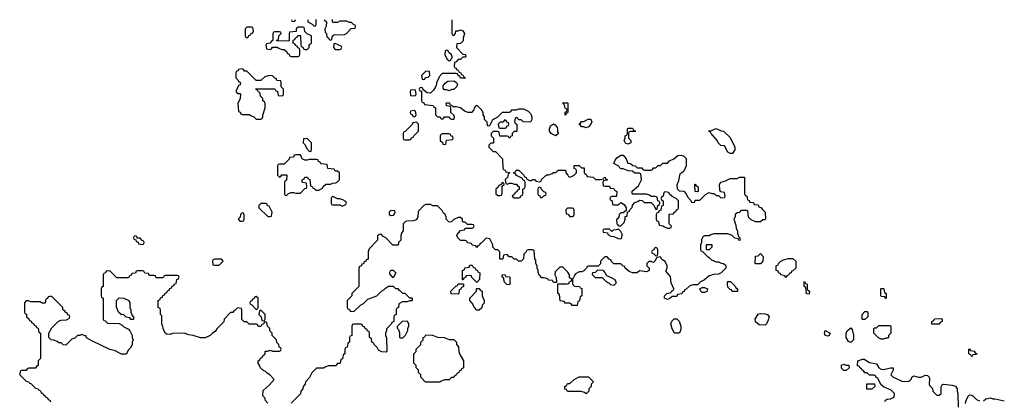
# Model space of a CAD drawing. Header units: inches. Extents: x 2701323 to 2964515, y 494916 to 722124.
# Tile 648 of 656: x 2894854 to 2903330, y 694770 to 698050. Entities that reach past the tile are written whole.
import ezdxf

# ---------------------------------------------------------------- set-up
doc = ezdxf.new("R2010")
doc.units = ezdxf.units.IN
doc.header["$MEASUREMENT"] = 0
doc.layers.add('C8699', color=7, linetype='Continuous')
doc.layers.add('C9609', color=7, linetype='Continuous')

msp = doc.modelspace()

# ---------------------------------------------------------------- linework, layer by layer
at = {"layer": 'C8699', "color": 2, "elevation": 2}
for points in [[(2897194, 698050), (2897198, 698038), (2897210, 698034), (2897222, 698038), (2897227.3, 698052.7)], [(2897334, 698050), (2897334, 698030), (2897372.7, 698012.7), (2897390, 697994), (2897402, 697998), (2897406, 698010), (2897407.3, 698052.7)], [(2897474, 698050), (2897494, 698030), (2897492.7, 697992.7), (2897482, 697970), (2897483.6, 697943.6), (2897494, 697930), (2897498, 697898), (2897512.7, 697892.7), (2897518, 697878), (2897530, 697874), (2897542, 697878), (2897546, 697910), (2897560.4, 697919.6), (2897650, 697922), (2897666, 697930), (2897707.3, 697972.7), (2897742, 697978), (2897746, 697990), (2897742, 698002), (2897727.3, 698007.3), (2897710, 698026), (2897690, 698026), (2897670, 698038), (2897610, 698038), (2897590, 698026), (2897550, 698026), (2897546, 698030), (2897547.3, 698052.7)], [(2898574, 698050), (2898574, 697930), (2898578, 697918), (2898590, 697914), (2898606, 697930), (2898607.3, 697952.7), (2898630, 697954), (2898650, 697962), (2898670, 697954), (2898682, 697930), (2898672, 697890), (2898671.6, 697868.4), (2898650, 697846), (2898618, 697842), (2898614, 697810), (2898670, 697754), (2898691.2, 697751.1), (2898694, 697730), (2898690, 697726), (2898670, 697726), (2898650, 697706), (2898630, 697706), (2898612.7, 697687.3), (2898598, 697682), (2898594, 697650), (2898598, 697638), (2898612.7, 697632.7), (2898618, 697618), (2898630, 697614), (2898638, 697598), (2898650, 697594), (2898658, 697578), (2898670, 697574), (2898678, 697558), (2898692, 697550), (2898690, 697546), (2898650, 697546), (2898642, 697562), (2898630, 697566), (2898622, 697582), (2898610, 697586), (2898490, 697586), (2898463.6, 697556.4), (2898459.6, 697540.4), (2898442, 697510), (2898442, 697490), (2898434, 697470), (2898416.9, 697443.1), (2898390, 697418), (2898360.4, 697420.4), (2898326, 697446), (2898322, 697462), (2898310, 697466), (2898298, 697462), (2898294, 697450), (2898298, 697438), (2898314, 697434), (2898314, 697350), (2898318, 697338), (2898332.7, 697332.7), (2898338, 697318), (2898414, 697310), (2898418, 697298), (2898434, 697290), (2898434, 697230), (2898450, 697214), (2898472.7, 697212.7), (2898478, 697198), (2898490, 697194), (2898502, 697198), (2898510, 697214), (2898550, 697214), (2898558, 697198), (2898570, 697194), (2898590, 697194), (2898596.4, 697203.6), (2898598, 697210), (2898590, 697226), (2898566, 697250), (2898566, 697290), (2898562, 697302), (2898527.3, 697307.3), (2898526, 697330), (2898530, 697334), (2898552.7, 697332.7), (2898558, 697318), (2898570, 697314), (2898582, 697302), (2898610, 697302), (2898650, 697292), (2898683.6, 697263.6), (2898710, 697254), (2898750, 697254), (2898767.3, 697272.7), (2898768.4, 697291.6), (2898790, 697314), (2898831.6, 697271.6), (2898842, 697250), (2898842, 697230), (2898851.6, 697211.6), (2898852.7, 697192.7), (2898874, 697170), (2898878, 697138), (2898890, 697134), (2898902, 697138), (2898926, 697190), (2898966, 697210), (2899010, 697254), (2899070, 697254), (2899082, 697258), (2899090, 697274), (2899130, 697274), (2899150, 697282), (2899190, 697282), (2899230, 697262), (2899250, 697242), (2899258, 697230), (2899262, 697210), (2899262, 697190), (2899250, 697168), (2899188.4, 697168.4), (2899170, 697186), (2899147.3, 697187.3), (2899142, 697202), (2899130, 697206), (2899118, 697202), (2899114, 697170), (2899118, 697158), (2899134, 697150), (2899134, 697090), (2899130, 697086), (2899110, 697086), (2899102, 697078), (2899094, 697070), (2899094, 697050), (2899078, 697042), (2899070, 697026), (2899062, 697042), (2899050, 697046), (2898987.3, 697047.3), (2898982, 697082), (2898970, 697086), (2898930, 697086), (2898914, 697070), (2898914, 697050), (2898934, 697030), (2898934, 696990), (2898930, 696986), (2898910, 696986), (2898894, 696970), (2898894, 696950), (2898930, 696914), (2898950, 696914), (2899011.6, 696851.6), (2899014, 696770), (2899018, 696758), (2899032.7, 696752.7), (2899038, 696738), (2899070, 696734), (2899074, 696730), (2899058, 696722), (2899052.7, 696687.3), (2899038, 696682), (2899034, 696670), (2899038, 696638), (2899050, 696634), (2899070, 696642), (2899090, 696642), (2899110, 696634), (2899130, 696634), (2899138, 696618), (2899154, 696610), (2899152.7, 696587.3), (2899138, 696582), (2899132.7, 696567.3), (2899118, 696562), (2899112.7, 696547.3), (2899094, 696530), (2899110, 696514), (2899150, 696514), (2899162, 696518), (2899167.3, 696532.7), (2899182, 696538), (2899186, 696550), (2899186, 696590), (2899202, 696598), (2899206, 696610), (2899206, 696650), (2899202, 696662), (2899186, 696670), (2899182, 696682), (2899130, 696706), (2899122, 696722), (2899107.3, 696727.3), (2899107.3, 696732.7), (2899122, 696738), (2899127.3, 696752.7), (2899150, 696754), (2899194, 696710), (2899198, 696698), (2899214, 696690), (2899218, 696678), (2899243.6, 696663.6), (2899256.4, 696663.6), (2899270, 696674), (2899290, 696674), (2899298, 696658), (2899330, 696654), (2899342, 696658), (2899347.3, 696672.7), (2899390, 696714), (2899410, 696714), (2899436.4, 696723.6), (2899450, 696734), (2899470, 696734), (2899490, 696754), (2899550, 696754), (2899554, 696750), (2899554, 696730), (2899574, 696710), (2899578, 696698), (2899590, 696694), (2899610, 696702), (2899626, 696710), (2899646, 696730), (2899646, 696750), (2899642, 696762), (2899628.4, 696768.4), (2899626, 696790), (2899630, 696794), (2899670, 696794), (2899690, 696774), (2899712.7, 696772.7), (2899714, 696730), (2899732.7, 696712.7), (2899738, 696698), (2899791.6, 696691.6), (2899810, 696674), (2899850, 696672), (2899882, 696678), (2899886, 696690), (2899892.7, 696692.7), (2899898, 696678), (2899914, 696670), (2899910, 696666), (2899878, 696662), (2899874, 696650), (2899878, 696618), (2899890, 696614), (2899930, 696614), (2899938, 696598), (2899970, 696594), (2899978, 696578), (2899994, 696570), (2899992.7, 696527.3), (2899950, 696526), (2899938, 696522), (2899934, 696510), (2899938, 696498), (2899954, 696490), (2899958, 696458), (2899970, 696454), (2900000, 696454)], [(2900000, 696793.2), (2899968, 696810), (2899980.2, 696839.8), (2899998, 696862), (2900000, 696863.2)], [(2900000, 695946), (2899970, 695946), (2899947.3, 695967.3), (2899942, 695982), (2899927.3, 695987.3), (2899910, 696006), (2899890, 696006), (2899854, 695970), (2899852.7, 695947.3), (2899832.7, 695927.3), (2899750, 695926), (2899738, 695922), (2899734, 695910), (2899710, 695886), (2899690, 695878), (2899670, 695878), (2899639.6, 695860.4), (2899632, 695850), (2899614, 695810), (2899614, 695770), (2899630, 695754), (2899672, 695752), (2899678, 695738), (2899692.7, 695732.7), (2899694, 695670), (2899678, 695662), (2899672.7, 695627.3), (2899658, 695622), (2899652.7, 695587.3), (2899610, 695586), (2899602, 695602), (2899590, 695606), (2899550, 695606), (2899542, 695622), (2899507.3, 695627.3), (2899502, 695682), (2899486, 695690), (2899486, 695774), (2899567.3, 695772.7), (2899582, 695778), (2899586, 695790), (2899602, 695798), (2899606, 695810), (2899588.4, 695828.4), (2899588, 695850), (2899573.6, 695873.6), (2899530, 695918), (2899503.6, 695916.4), (2899463.6, 695876.4), (2899462, 695850), (2899472.7, 695827.3), (2899474, 695786), (2899450, 695786), (2899442, 695802), (2899410, 695806), (2899396.4, 695816.4), (2899370, 695826), (2899350, 695826), (2899327.3, 695847.3), (2899318, 695870), (2899318, 695890), (2899308, 695910), (2899308, 695930), (2899298, 695950), (2899296.4, 695976.4), (2899288, 695990), (2899282, 696062), (2899270, 696066), (2899230, 696066), (2899218, 696062), (2899214, 696050), (2899194, 696030), (2899191.6, 695988.4), (2899171.6, 695968.4), (2899148.4, 695968.4), (2899130, 695986), (2899110, 695986), (2899090, 696006), (2899067.3, 696007.3), (2899050, 696026), (2899018, 696022), (2899014, 695990), (2899010, 695986), (2898990, 695986), (2898986, 695990), (2898986, 696050), (2898970, 696066), (2898950, 696066), (2898926, 696090), (2898926, 696110), (2898902, 696162), (2898870, 696166), (2898830, 696126), (2898818, 696122), (2898812.7, 696107.3), (2898798, 696102), (2898790, 696086), (2898782, 696102), (2898750, 696106), (2898742, 696122), (2898708.4, 696128.4), (2898702, 696142), (2898690, 696146), (2898650, 696146), (2898626, 696170), (2898618, 696190), (2898620.4, 696199.6), (2898650, 696234), (2898682, 696238), (2898690, 696254), (2898750, 696254), (2898762, 696258), (2898766, 696270), (2898762, 696282), (2898750, 696286), (2898710, 696286), (2898690, 696306), (2898670, 696306), (2898666, 696310), (2898666, 696330), (2898650, 696346), (2898630, 696346), (2898590, 696328), (2898570, 696308), (2898550, 696306), (2898526, 696330), (2898526, 696350), (2898518, 696370), (2898503.1, 696383.1), (2898490, 696406), (2898450, 696446), (2898410, 696446), (2898390, 696458), (2898350, 696458), (2898334, 696450), (2898283.6, 696396.4), (2898282, 696350), (2898270, 696326), (2898243.6, 696316.4), (2898185.4, 696314.6), (2898174, 696310), (2898154, 696290), (2898154, 696230), (2898143.6, 696216.4), (2898134, 696190), (2898134, 696150), (2898114, 696130), (2898112.7, 696107.3), (2898067.3, 696107.3), (2898006, 696170), (2897982, 696182), (2897970, 696198), (2897950, 696198), (2897934, 696190), (2897934, 696150), (2897863.6, 696076.4), (2897854, 696050), (2897852.7, 695987.3), (2897838, 695982), (2897832.7, 695967.3), (2897818, 695962), (2897812.7, 695947.3), (2897798, 695942), (2897792.7, 695927.3), (2897778, 695922), (2897774, 695910), (2897774, 695750), (2897714, 695690), (2897714, 695670), (2897674, 695630), (2897674, 695570), (2897678, 695558), (2897692.7, 695552.7), (2897698, 695538), (2897730, 695534), (2897788.8, 695591.1), (2897814.6, 695605.4), (2897850, 695642), (2897928.8, 695671.1), (2897968.8, 695711.1), (2897990, 695722), (2898003.1, 695736.9), (2898030, 695754), (2898070, 695754), (2898090, 695734), (2898110, 695734), (2898118, 695718), (2898130, 695714), (2898150, 695694), (2898170, 695694), (2898210, 695654), (2898230, 695654), (2898234, 695650), (2898234, 695630), (2898230, 695626), (2898210, 695626), (2898190, 695618), (2898150, 695618), (2898118, 695602), (2898114, 695570), (2898098, 695562), (2898094, 695550), (2898094, 695510), (2898078, 695502), (2898074, 695490), (2898074, 695450), (2898058, 695442), (2898052.7, 695427.3), (2898012.7, 695387.3), (2898011.6, 695368.4), (2898002, 695350), (2898002, 695330), (2898012.7, 695307.3), (2898014, 695190), (2898010, 695186), (2897972.7, 695187.3), (2897943.1, 695203.1), (2897930, 695226), (2897906, 695250), (2897902, 695262), (2897886, 695270), (2897882, 695302), (2897866, 695310), (2897866, 695350), (2897862, 695362), (2897847.3, 695367.3), (2897842, 695382), (2897827.3, 695387.3), (2897822, 695402), (2897807.3, 695407.3), (2897802, 695422), (2897790, 695426), (2897730, 695426), (2897718, 695422), (2897714, 695410), (2897714, 695330), (2897698, 695322), (2897694, 695310), (2897694, 695270), (2897678, 695262), (2897672.7, 695227.3), (2897658, 695222), (2897654, 695210), (2897654, 695170), (2897638, 695162), (2897632.7, 695127.3), (2897618, 695122), (2897614, 695090), (2897610, 695086), (2897590, 695086), (2897571.6, 695068.4), (2897510, 695066), (2897483.6, 695056.4), (2897470, 695046), (2897410, 695046), (2897370, 695006), (2897350, 694966), (2897314, 694930), (2897311.6, 694908.4), (2897294, 694890), (2897291.6, 694868.4), (2897274, 694850), (2897270, 694826), (2897190, 694746)], [(2900000, 696334.7), (2899992.7, 696327.3), (2899994, 696290), (2900000, 696284)], [(2900000, 696242), (2899990, 696238), (2899963.6, 696236.4), (2899950, 696226), (2899930, 696246), (2899890, 696246), (2899878, 696242), (2899874, 696230), (2899878, 696218), (2899912.7, 696212.7), (2899918, 696198), (2899943.6, 696183.6), (2899970, 696182), (2900000, 696168)], [(2896990, 694746), (2896966, 694770), (2896966, 694790), (2896946, 694810), (2896950, 694854), (2897000.4, 694899.6), (2897046, 694950), (2897006, 694990), (2896983.1, 695003.1), (2896970, 695018), (2896946, 695030), (2896926, 695050), (2896916.4, 695076.4), (2896906, 695090), (2896906, 695110), (2896922, 695118), (2896927.3, 695132.7), (2896942, 695138), (2896947.3, 695152.7), (2896966, 695170), (2896966, 695190), (2896970, 695194), (2896990, 695194), (2897010, 695202), (2897030, 695194), (2897090, 695194), (2897102, 695198), (2897106, 695210), (2897102, 695222), (2897087.3, 695227.3), (2897086, 695250), (2897067.3, 695267.3), (2897066, 695290), (2897026, 695330), (2897026, 695350), (2897006, 695370), (2897006, 695390), (2896986, 695410), (2896982, 695442), (2896970, 695446), (2896958, 695442), (2896952.7, 695427.3), (2896938, 695422), (2896930, 695406), (2896907.3, 695407.3), (2896902, 695422), (2896890, 695426), (2896830, 695426), (2896810, 695446), (2896787.3, 695447.3), (2896767.3, 695467.3), (2896766, 695550), (2896762, 695562), (2896730, 695566), (2896710, 695546), (2896698, 695542), (2896690, 695526), (2896670, 695526), (2896614, 695470), (2896610, 695446), (2896550, 695386), (2896536.9, 695363.1), (2896514, 695350), (2896494, 695330), (2896450, 695308), (2896410, 695308.7), (2896346, 695330), (2896310, 695335.3), (2896270, 695348), (2896170, 695346), (2896150, 695338), (2896120.4, 695340.4), (2896106, 695350), (2896088.4, 695388.4), (2896087.3, 695407.3), (2896078, 695430), (2896078, 695498), (2896066, 695510), (2896066, 695550), (2896062, 695562), (2896046, 695570), (2896046, 695630), (2896062, 695638), (2896067.3, 695652.7), (2896082, 695658), (2896087.3, 695672.7), (2896102, 695678), (2896107.3, 695692.7), (2896122, 695698), (2896127.3, 695712.7), (2896142, 695718), (2896147.3, 695732.7), (2896162, 695738), (2896167.3, 695752.7), (2896182, 695758), (2896187.3, 695772.7), (2896202, 695778), (2896206, 695810), (2896222, 695818), (2896226, 695830), (2896222, 695842), (2896210, 695846), (2896110, 695846), (2896098, 695842), (2896090, 695826), (2896030, 695826), (2896022, 695842), (2896010, 695846), (2895970, 695846), (2895962, 695862), (2895930, 695866), (2895922, 695882), (2895910, 695886), (2895870, 695886), (2895858, 695882), (2895850, 695866), (2895818, 695862), (2895812.7, 695847.3), (2895798, 695842), (2895790, 695826), (2895690, 695826), (2895630, 695886), (2895598, 695882), (2895594, 695870), (2895578, 695862), (2895574, 695850), (2895574, 695750), (2895558, 695742), (2895554, 695730), (2895554, 695670), (2895558, 695658), (2895574, 695650), (2895574, 695470), (2895578, 695458), (2895590, 695454), (2895610, 695434), (2895711.6, 695431.6), (2895736.9, 695416.9), (2895750, 695402), (2895790, 695382), (2895802, 695370), (2895822, 695330), (2895822, 695310), (2895832, 695290), (2895822, 695270), (2895822, 695250), (2895810, 695226), (2895790, 695206), (2895771.2, 695168.9), (2895730, 695168), (2895670, 695198), (2895630, 695208), (2895480.2, 695280.2), (2895428.8, 695308.9), (2895426, 695326), (2895414, 695326), (2895390, 695338), (2895371.6, 695328.4), (2895352.7, 695327.3), (2895330, 695306), (2895303.6, 695296.4), (2895250, 695246), (2895228.4, 695248.4), (2895210, 695266), (2895190, 695266), (2895176.4, 695276.4), (2895147.3, 695287.3), (2895126, 695290), (2895106, 695310), (2895106, 695350), (2895130, 695394), (2895188.4, 695451.6), (2895210, 695462), (2895256.4, 695463.6), (2895282, 695478), (2895286, 695490), (2895282, 695502), (2895267.3, 695507.3), (2895262, 695522), (2895250, 695526), (2895242, 695542), (2895226, 695550), (2895226, 695570), (2895218, 695578), (2895130, 695666), (2895110, 695666), (2895098, 695662), (2895092.7, 695647.3), (2895078, 695642), (2895074, 695610), (2895070, 695606), (2895048.4, 695608.4), (2895030, 695618), (2894950, 695618), (2894930, 695626), (2894910, 695626), (2894894, 695610), (2894894, 695530), (2894898, 695518), (2894912.7, 695512.7), (2894914, 695490), (2894932.7, 695472.7), (2894938, 695458), (2894952.7, 695452.7), (2894958, 695438), (2894972.7, 695432.7), (2894978, 695418), (2894992.7, 695412.7), (2894998, 695398), (2895012.7, 695392.7), (2895018, 695358), (2895034, 695350), (2895034, 695130), (2895014, 695110), (2895014, 695070), (2894998, 695062), (2894990, 695046), (2894930, 695046), (2894918, 695042), (2894910, 695026), (2894870, 695026), (2894858, 695022), (2894854, 694990), (2894910, 694934), (2894934, 694930), (2894938, 694918), (2894950, 694914), (2894990, 694874), (2895014, 694870), (2895018, 694858), (2895030, 694854), (2895038, 694838), (2895054, 694830), (2895058, 694818), (2895074, 694810), (2895078, 694798), (2895092.7, 694792.7), (2895098, 694778), (2895112.7, 694772.7), (2895118, 694758)]]:
    msp.add_lwpolyline(points, dxfattribs=at)
for points in [[(2896850, 697986), (2896810, 697986), (2896794, 697970), (2896794, 697910), (2896798, 697898), (2896810, 697894), (2896822, 697898), (2896827.3, 697912.7), (2896842, 697918), (2896847.3, 697932.7), (2896862, 697938), (2896866, 697950), (2896862, 697982)], [(2897290, 697986), (2897250, 697986), (2897234, 697970), (2897232.7, 697947.3), (2897178, 697942), (2897174, 697930), (2897174, 697870), (2897170, 697866), (2897067.3, 697867.3), (2897067.3, 697872.7), (2897082, 697878), (2897086, 697910), (2897106, 697930), (2897102, 697942), (2897090, 697946), (2897050, 697946), (2897038, 697942), (2897034, 697930), (2897034, 697870), (2897018, 697862), (2897012.7, 697847.3), (2896978, 697842), (2896974, 697830), (2896978, 697798), (2897010, 697794), (2897022, 697798), (2897030, 697814), (2897070, 697814), (2897083.6, 697803.6), (2897110, 697794), (2897130, 697794), (2897152.7, 697772.7), (2897158, 697758), (2897172.7, 697752.7), (2897178, 697738), (2897190, 697734), (2897250, 697734), (2897262, 697738), (2897266, 697750), (2897266, 697790), (2897262, 697802), (2897247.3, 697807.3), (2897242, 697822), (2897227.3, 697827.3), (2897222, 697842), (2897207.3, 697847.3), (2897207.3, 697872.7), (2897222, 697878), (2897227.3, 697892.7), (2897242, 697898), (2897247.3, 697912.7), (2897272.7, 697912.7), (2897274, 697830), (2897278, 697818), (2897292.7, 697812.7), (2897298, 697798), (2897310, 697794), (2897330, 697794), (2897338, 697802), (2897346, 697810), (2897347.3, 697832.7), (2897366, 697850), (2897366, 697910), (2897327.3, 697927.3), (2897307.3, 697947.3), (2897302, 697982)], [(2897570, 697846), (2897558, 697842), (2897554, 697810), (2897570, 697794), (2897610, 697794), (2897622, 697798), (2897626, 697810), (2897622, 697822)], [(2898530, 697786), (2898518, 697782), (2898514, 697750), (2898530, 697714), (2898550, 697694), (2898562, 697698), (2898567.3, 697712.7), (2898578, 697722), (2898578, 697730), (2898570, 697746), (2898547.3, 697767.3), (2898542, 697782)], [(2896770, 697626), (2896738, 697622), (2896732.7, 697607.3), (2896718, 697602), (2896714, 697590), (2896714, 697550), (2896732.7, 697532.7), (2896738, 697518), (2896754, 697510), (2896752.7, 697487.3), (2896738, 697482), (2896714, 697430), (2896730, 697414), (2896750, 697414), (2896754, 697410), (2896751.6, 697368.4), (2896732, 697330), (2896738, 697258), (2896752.7, 697252.7), (2896758, 697238), (2896770, 697234), (2896830, 697234), (2896843.6, 697223.6), (2896870, 697214), (2896890, 697194), (2896930, 697194), (2896942, 697198), (2896947.3, 697212.7), (2896947.3, 697227.3), (2896966, 697290), (2896966, 697330), (2896962, 697342), (2896946, 697350), (2896946, 697370), (2896926, 697390), (2896922, 697422), (2896910, 697426), (2896902, 697442), (2896890, 697446), (2896887.3, 697452.7), (2897050, 697454), (2897058, 697438), (2897072.7, 697432.7), (2897078, 697398), (2897110, 697394), (2897122, 697398), (2897126, 697410), (2897126, 697450), (2897106, 697470), (2897106, 697510), (2897102, 697522), (2897067.3, 697527.3), (2897062, 697542), (2897050, 697546), (2897030, 697566), (2897010, 697568), (2896992.7, 697567.3), (2896963.6, 697556.4), (2896930, 697526), (2896890, 697526), (2896810, 697606), (2896790, 697606), (2896782, 697622)], [(2898350, 697606), (2898314, 697570), (2898318, 697538), (2898330, 697534), (2898342, 697538), (2898347.3, 697552.7), (2898370, 697554), (2898386, 697570), (2898382, 697602)], [(2898550, 697438), (2898530, 697446), (2898510, 697446), (2898500.4, 697460.4), (2898500.4, 697479.6), (2898516.4, 697503.6), (2898540.4, 697519.6), (2898590, 697522), (2898614, 697510), (2898622, 697490), (2898614, 697470), (2898590, 697448), (2898572.7, 697447.3)], [(2898250, 697446), (2898218, 697442), (2898214, 697430), (2898218, 697398), (2898250, 697394), (2898262, 697398), (2898266, 697410), (2898262, 697442)], [(2899550, 697226), (2899548.4, 697251.6), (2899562, 697258), (2899566, 697270), (2899562, 697282), (2899548.4, 697288.4), (2899542, 697322), (2899526, 697330), (2899530, 697334), (2899570, 697334), (2899574, 697330), (2899572.7, 697252.7), (2899570, 697246), (2899558, 697242)], [(2898250, 697266), (2898218, 697262), (2898214, 697250), (2898218, 697238), (2898232.7, 697232.7), (2898238, 697218), (2898250, 697214), (2898262, 697218), (2898266, 697230), (2898262, 697262)], [(2898270, 697166), (2898238, 697162), (2898232.7, 697147.3), (2898172.7, 697087.3), (2898158, 697082), (2898154, 697070), (2898154, 697030), (2898158, 697018), (2898170, 697014), (2898210, 697014), (2898222, 697018), (2898227.3, 697032.7), (2898242, 697038), (2898246, 697050), (2898286, 697090), (2898286, 697150)], [(2899030, 697186), (2899012.7, 697167.3), (2898990, 697166), (2898974, 697150), (2898978, 697118), (2898990, 697114), (2899030, 697114), (2899042, 697118), (2899047.3, 697132.7), (2899062, 697138), (2899066, 697150), (2899062, 697162), (2899047.3, 697167.3), (2899042, 697182)], [(2899470, 697048), (2899428.8, 697068.9), (2899415.3, 697090), (2899415.3, 697110), (2899424.7, 697135.3), (2899450, 697152), (2899463.6, 697143.6), (2899482, 697122), (2899484.7, 697110), (2899484.7, 697084.7), (2899492, 697070)], [(2899730, 697118), (2899710, 697126), (2899690, 697126), (2899682, 697142), (2899666, 697150), (2899682, 697158), (2899690, 697174), (2899710, 697174), (2899748.4, 697191.6), (2899770, 697192), (2899778, 697170), (2899770.9, 697149.1), (2899750, 697128)], [(2898550, 697066), (2898490, 697066), (2898478, 697062), (2898474, 697050), (2898474, 697010), (2898492.7, 696992.7), (2898498, 696978), (2898510, 696974), (2898522, 696978), (2898527.3, 697012.7), (2898582, 697018), (2898586, 697030), (2898582, 697042), (2898567.3, 697047.3), (2898562, 697062)], [(2897330, 697026), (2897298, 697022), (2897294, 696990), (2897312.7, 696972.7), (2897323.6, 696943.6), (2897350, 696914), (2897362, 696918), (2897366, 696930), (2897366, 696990)], [(2897270, 696886), (2897230, 696886), (2897218, 696882), (2897210, 696866), (2897178, 696862), (2897172.7, 696847.3), (2897130, 696806), (2897090, 696806), (2897078, 696802), (2897074, 696790), (2897074, 696710), (2897082, 696702), (2897090, 696694), (2897102, 696698), (2897110, 696714), (2897150, 696714), (2897154, 696710), (2897151.6, 696668.4), (2897138, 696662), (2897134, 696650), (2897134, 696550), (2897138, 696538), (2897150, 696534), (2897167.3, 696552.7), (2897190, 696562), (2897210, 696562), (2897230, 696554), (2897270, 696554), (2897310, 696594), (2897322, 696598), (2897326, 696610), (2897322, 696642), (2897290, 696646), (2897286, 696650), (2897286, 696670), (2897302, 696678), (2897310, 696692), (2897331.6, 696691.6), (2897338, 696678), (2897352.7, 696672.7), (2897358, 696618), (2897374, 696610), (2897378, 696598), (2897390, 696594), (2897402, 696582), (2897430, 696582), (2897462, 696598), (2897467.3, 696612.7), (2897490, 696634), (2897530, 696634), (2897550, 696642), (2897576.4, 696643.6), (2897586, 696650), (2897606, 696670), (2897606, 696730), (2897590, 696746), (2897570, 696746), (2897562, 696762), (2897507.3, 696767.3), (2897502, 696802), (2897447.3, 696807.3), (2897442, 696822), (2897427.3, 696827.3), (2897422, 696842), (2897410, 696846), (2897350, 696846), (2897330, 696838), (2897310, 696838), (2897286, 696850)], [(2899010, 696646), (2898994, 696626), (2898978, 696622), (2898972.7, 696607.3), (2898954, 696590), (2898954, 696550), (2898970, 696534), (2898990, 696534), (2899002, 696538), (2899006, 696550), (2899006, 696614), (2899026, 696630), (2899022, 696642)], [(2899330, 696606), (2899318, 696602), (2899314, 696590), (2899314, 696550), (2899318, 696538), (2899332.7, 696532.7), (2899338, 696518), (2899350, 696514), (2899367.3, 696532.7), (2899382, 696538), (2899386, 696550), (2899382, 696562), (2899367.3, 696567.3), (2899347.3, 696587.3), (2899342, 696602)], [(2897550, 696526), (2897538, 696522), (2897534, 696510), (2897534, 696470), (2897538, 696458), (2897550, 696454), (2897610, 696454), (2897630, 696442), (2897662, 696458), (2897666, 696470), (2897662, 696482), (2897636.4, 696496.4), (2897610, 696506), (2897590, 696506)], [(2896970, 696466), (2896930, 696466), (2896914, 696450), (2896914, 696430), (2896990, 696354), (2897010, 696354), (2897022, 696358), (2897026, 696390), (2897002, 696442), (2896987.3, 696447.3), (2896982, 696462)], [(2898050, 696406), (2898034, 696390), (2898034, 696370), (2898050, 696362), (2898070, 696364.7), (2898078, 696370), (2898086, 696390), (2898082, 696402)], [(2899610, 696426), (2899570, 696426), (2899554, 696410), (2899558, 696378), (2899572.7, 696372.7), (2899590, 696354), (2899610, 696354), (2899622, 696358), (2899626, 696370), (2899626, 696410), (2899622, 696422)], [(2896770, 696386), (2896754, 696370), (2896752.7, 696347.3), (2896734, 696330), (2896750, 696314), (2896770, 696314), (2896782, 696318), (2896786, 696330), (2896786, 696370), (2896782, 696382)], [(2895850, 696186), (2895838, 696182), (2895834, 696170), (2895838, 696158), (2895854, 696154), (2895858, 696138), (2895872.7, 696132.7), (2895878, 696118), (2895910, 696114), (2895922, 696118), (2895926, 696130), (2895922, 696142), (2895907.3, 696147.3), (2895890, 696166), (2895866, 696166), (2895862, 696182)], [(2896590, 695986), (2896530, 695986), (2896518, 695982), (2896514, 695970), (2896518, 695938), (2896530, 695934), (2896570, 695934), (2896606, 695970)], [(2898070, 695826), (2898040.4, 695860.4), (2898038, 695870), (2898050, 695892), (2898070, 695892), (2898092, 695870)], [(2898790, 695786), (2898747.3, 695827.3), (2898742, 695842), (2898730, 695846), (2898698, 695842), (2898692.7, 695827.3), (2898678, 695822), (2898672.7, 695807.3), (2898667.3, 695807.3), (2898666, 695890), (2898682, 695898), (2898687.3, 695912.7), (2898722, 695918), (2898730, 695934), (2898750, 695934), (2898758, 695918), (2898774, 695910), (2898778, 695898), (2898794, 695890), (2898798, 695878), (2898814, 695870), (2898812, 695810)], [(2899970, 695758), (2899944, 695764), (2899930, 695778), (2899908.8, 695788.9), (2899870, 695826), (2899810, 695826), (2899786, 695850), (2899787.3, 695872.7), (2899810, 695874), (2899830, 695894), (2899872.7, 695892.7), (2899891.6, 695871.6), (2899904.7, 695844.7), (2899950, 695826), (2899976, 695810), (2899986, 695790), (2899984.7, 695775.3)], [(2899070, 695766), (2899047.3, 695767.3), (2899026, 695790), (2899022, 695822), (2899006, 695830), (2899007.3, 695852.7), (2899030, 695854), (2899038, 695838), (2899070, 695834), (2899074, 695830), (2899074, 695770)], [(2898630, 695686), (2898568.4, 695688.4), (2898566, 695710), (2898607.3, 695752.7), (2898622, 695758), (2898627.3, 695772.7), (2898670, 695774), (2898674, 695770), (2898674, 695750), (2898658, 695742), (2898652.7, 695727.3), (2898638, 695722), (2898634, 695690)], [(2898790, 695546), (2898768.8, 695568.9), (2898750, 695606), (2898728, 695630), (2898728.4, 695651.6), (2898786, 695710), (2898786, 695730), (2898790, 695734), (2898810, 695734), (2898818, 695718), (2898834, 695710), (2898834, 695670), (2898852, 695630), (2898851.6, 695608.4), (2898834, 695590), (2898831.6, 695568.4), (2898810, 695546)], [(2895810, 695466), (2895802, 695482), (2895770, 695486), (2895750, 695506), (2895728.4, 695508.4), (2895706, 695530), (2895687.3, 695572.7), (2895686, 695630), (2895710, 695654), (2895751.6, 695651.6), (2895794, 695630), (2895802, 695610), (2895802, 695570), (2895811.2, 695551.1), (2895812, 695530), (2895822, 695502), (2895832.7, 695487.3), (2895834, 695470), (2895830, 695466)], [(2896890, 695666), (2896878, 695662), (2896872.7, 695647.3), (2896858, 695642), (2896852.7, 695627.3), (2896838, 695622), (2896834, 695610), (2896838, 695598), (2896852.7, 695592.7), (2896890, 695554), (2896902, 695558), (2896906, 695570), (2896906, 695650)], [(2896930, 695546), (2896918, 695542), (2896914, 695510), (2896934, 695490), (2896938, 695458), (2896950, 695454), (2896962, 695458), (2896966, 695470), (2896966, 695510)], [(2898130, 695306), (2898126, 695310), (2898126, 695350), (2898116.4, 695376.4), (2898106, 695390), (2898106, 695410), (2898148.4, 695451.6), (2898190, 695454), (2898202, 695430), (2898202, 695410), (2898192.7, 695387.3), (2898192, 695370), (2898171.6, 695328.4), (2898150, 695306)], [(2898550, 695294), (2898590, 695294), (2898614, 695270), (2898614, 695250), (2898631.6, 695231.6), (2898634, 695190), (2898643.6, 695163.6), (2898674, 695110), (2898674, 695050), (2898658, 695042), (2898654, 695030), (2898638, 695022), (2898634, 695010), (2898618, 695002), (2898614, 694990), (2898598, 694982), (2898590, 694966), (2898570, 694966), (2898550, 694946), (2898510, 694946), (2898483.6, 694936.4), (2898470, 694926), (2898347.3, 694927.3), (2898306, 694970), (2898306, 694990), (2898286, 695010), (2898286, 695030), (2898266, 695050), (2898266, 695070), (2898246, 695090), (2898246, 695170), (2898266, 695190), (2898266, 695210), (2898306, 695250), (2898306, 695270), (2898326, 695290), (2898326, 695310), (2898342, 695318), (2898350, 695334), (2898407.3, 695332.7), (2898450, 695314), (2898507.3, 695312.7)], [(2899730, 694826), (2899716.4, 694836.4), (2899687.3, 694847.3), (2899570, 694846), (2899562, 694862), (2899547.3, 694867.3), (2899546, 694890), (2899562, 694898), (2899570, 694914), (2899590, 694914), (2899626, 694950), (2899670, 694972), (2899751.6, 694971.6), (2899794, 694930), (2899774, 694910), (2899774, 694890), (2899754, 694870), (2899754, 694850)]]:
    msp.add_lwpolyline(points, close=True, dxfattribs=at)
at = {"layer": 'C9609', "color": 2, "elevation": 2}
for points in [[(2900090, 696978), (2900080.4, 696980.4), (2900070, 696986), (2900058, 697010), (2900066, 697030), (2900066, 697050), (2900082, 697058), (2900086, 697070), (2900086, 697110), (2900090, 697114), (2900130, 697114), (2900138, 697098), (2900154, 697090), (2900150, 697086), (2900110, 697086), (2900098, 697082), (2900094, 697070), (2900094, 697030), (2900114, 697010), (2900114, 696990), (2900110, 696986)], [(2900970, 696898), (2900948.8, 696908.9), (2900922, 696962), (2900890, 696966), (2900866, 696990), (2900858, 697010), (2900806, 697070), (2900802, 697082), (2900790, 697086), (2900787.3, 697092.7), (2900810, 697094), (2900850, 697112), (2900892.7, 697092.7), (2900914, 697090), (2900970, 697034), (2901011.6, 696951.6), (2901011.6, 696928.4), (2900990, 696898)], [(2900410, 696566), (2900398, 696562), (2900394, 696530), (2900378, 696522), (2900374, 696510), (2900378, 696498), (2900394, 696490), (2900394, 696450), (2900378, 696442), (2900372.7, 696407.3), (2900358, 696402), (2900352.7, 696387.3), (2900338, 696382), (2900334, 696370), (2900334, 696330), (2900338, 696318), (2900354, 696310), (2900358, 696278), (2900390, 696274), (2900403.6, 696263.6), (2900430, 696254), (2900450, 696254), (2900462, 696258), (2900466, 696270), (2900446, 696290), (2900446, 696370), (2900450, 696374), (2900482, 696378), (2900487.3, 696392.7), (2900502, 696398), (2900507.3, 696412.7), (2900522, 696418), (2900526, 696430), (2900526, 696490), (2900506, 696510), (2900470, 696526), (2900447.3, 696547.3), (2900442, 696562)], [(2900690, 696566), (2900668.4, 696568.4), (2900666, 696630), (2900670, 696634), (2900678, 696618), (2900694, 696610), (2900694, 696570)], [(2900330, 696086), (2900318, 696082), (2900312.7, 696067.3), (2900298, 696062), (2900294, 696050), (2900298, 696038), (2900312.7, 696032.7), (2900330, 696014), (2900342, 696018), (2900346, 696030), (2900346, 696070), (2900342, 696082)], [(2900770, 696066), (2900766, 696070), (2900766, 696110), (2900770, 696114), (2900811.6, 696111.6), (2900811.6, 696088.4), (2900790, 696068)], [(2901190, 695946), (2901186, 695950), (2901188.4, 696011.6), (2901210, 696014), (2901230, 696034), (2901254, 696010), (2901251.6, 695968.4), (2901230, 695946)], [(2901450, 695828), (2901442, 695842), (2901406, 695850), (2901402, 695862), (2901390, 695866), (2901382, 695882), (2901366, 695890), (2901366, 695930), (2901382, 695938), (2901386, 695950), (2901406, 695970), (2901430, 695982), (2901471.6, 695991.6), (2901510, 695992), (2901534, 695970), (2901534, 695910), (2901510, 695886), (2901498, 695882), (2901494, 695870), (2901478, 695862), (2901474, 695850), (2901458, 695842)], [(2900730, 695698), (2900718, 695710), (2900708, 695732), (2900730, 695742), (2900750, 695742), (2900774, 695730), (2900770, 695708), (2900750, 695698)], [(2901030, 695708), (2900988.4, 695708.4), (2900982, 695722), (2900970, 695726), (2900950, 695746), (2900946, 695770), (2900946, 695790), (2900950, 695794), (2900972.7, 695792.7), (2901012.7, 695752.7), (2901018, 695738), (2901034, 695730), (2901034, 695710)], [(2901650, 695686), (2901628.4, 695688.4), (2901622, 695742), (2901606, 695750), (2901606, 695790), (2901610, 695794), (2901618, 695778), (2901634, 695770), (2901634, 695730), (2901638, 695718), (2901651.6, 695711.6)], [(2902310, 695648), (2902302, 695662), (2902270, 695666), (2902266, 695670), (2902266, 695730), (2902270, 695734), (2902290, 695734), (2902294, 695730), (2902298, 695698), (2902314, 695690), (2902314, 695650)], [(2900490, 695348), (2900470, 695386), (2900458, 695430), (2900467.3, 695452.7), (2900488.4, 695471.6), (2900510, 695472), (2900531, 695451), (2900544.7, 695410), (2900544.7, 695390), (2900542, 695370), (2900530, 695348)], [(2901270, 695418), (2901220.4, 695420.4), (2901187.3, 695447.3), (2901186, 695470), (2901210, 695512), (2901230, 695518), (2901270, 695516), (2901290.7, 695510.7), (2901304.7, 695490), (2901298, 695462), (2901282, 695430)], [(2902110, 695466), (2902106, 695470), (2902106, 695510), (2902130, 695534), (2902150, 695534), (2902154, 695530), (2902154, 695490), (2902130, 695466)], [(2902710, 695426), (2902706, 695430), (2902706, 695450), (2902722, 695458), (2902728.4, 695471.6), (2902790, 695474), (2902794, 695470), (2902794, 695450), (2902778, 695442), (2902770, 695426)], [(2901810, 695322), (2901789, 695330), (2901782, 695350), (2901788.7, 695371.3), (2901832, 695350), (2901822, 695330)], [(2902010, 695268.7), (2901990, 695278), (2901968.7, 695310), (2901968, 695330), (2901968, 695350), (2901978, 695370), (2902010, 695394), (2902019.6, 695379.6), (2902030.9, 695330.9), (2902031.3, 695310), (2902031.3, 695290)], [(2902270, 695298), (2902250, 695306), (2902206, 695350), (2902206, 695390), (2902210, 695394), (2902230, 695394), (2902250, 695414), (2902350, 695414), (2902354, 695410), (2902352, 695350), (2902334, 695330), (2902334, 695310), (2902330, 695306), (2902310, 695306), (2902290, 695298)], [(2903050, 695146), (2903042, 695162), (2903026, 695170), (2903026, 695210), (2903030, 695214), (2903038, 695198), (2903070, 695194), (2903078, 695178), (2903094, 695170), (2903090, 695166), (2903058, 695162)], [(2901947.3, 695027.3), (2901928.4, 695048.4), (2901927.3, 695072.7), (2901950, 695082), (2901970, 695074), (2901992.7, 695072.7), (2901994, 695050), (2901970, 695028)], [(2902190, 694866), (2902147.3, 694867.3), (2902147.3, 694912.7), (2902212.7, 694912.7), (2902214, 694890)]]:
    msp.add_lwpolyline(points, close=True, dxfattribs=at)
for points in [[(2900000, 696863.2), (2900030, 696882), (2900050, 696882), (2900074, 696850), (2900090, 696814), (2900111.6, 696811.6), (2900132.7, 696792.7), (2900151.6, 696791.6), (2900170, 696774), (2900210, 696774), (2900218, 696758), (2900230, 696754), (2900290, 696754), (2900302, 696758), (2900310, 696774), (2900330, 696774), (2900350, 696794), (2900370, 696794), (2900390, 696814), (2900430, 696814), (2900447.3, 696832.7), (2900486, 696850), (2900520.4, 696879.6), (2900550, 696882), (2900570, 696874), (2900590, 696854), (2900591.3, 696790), (2900570, 696746), (2900550, 696726), (2900538, 696722), (2900522, 696650), (2900512, 696630), (2900512.7, 696592.7), (2900530, 696574), (2900571.2, 696571.1), (2900592, 696550), (2900603.6, 696523.6), (2900632.7, 696492.7), (2900638, 696478), (2900650, 696474), (2900662, 696478), (2900670, 696494), (2900710, 696494), (2900756.4, 696543.6), (2900790, 696562), (2900812.7, 696552.7), (2900832, 696552), (2900850, 696534), (2900870, 696534), (2900890, 696514), (2900922, 696518), (2900926, 696530), (2900922, 696562), (2900890, 696566), (2900880.4, 696580.4), (2900878, 696630), (2900888.8, 696651.1), (2900930, 696662), (2900970, 696682), (2901030, 696682), (2901050, 696694), (2901090, 696694), (2901094, 696690), (2901094, 696550), (2901098, 696538), (2901114, 696530), (2901118, 696498), (2901132.7, 696492.7), (2901138, 696478), (2901170, 696474), (2901178, 696458), (2901210, 696454), (2901218, 696438), (2901232.7, 696432.7), (2901252.7, 696412.7), (2901271.6, 696391.6), (2901274, 696330), (2901270, 696326), (2901250, 696326), (2901231.6, 696308.4), (2901188.4, 696308.4), (2901150, 696326), (2901127.3, 696347.3), (2901122, 696402), (2901110, 696406), (2901070, 696406), (2901058, 696402), (2901052.7, 696387.3), (2901030, 696386), (2901014, 696370), (2901014, 696350), (2901002, 696330), (2901019.6, 696279.6), (2901022, 696250), (2901032, 696230), (2901032, 696210), (2901042, 696182), (2901054, 696170), (2901052.7, 696147.3), (2901046, 696150), (2901042, 696162), (2901010, 696168), (2900986, 696190), (2900950, 696206), (2900830, 696206), (2900803.6, 696196.4), (2900790, 696186), (2900750, 696186), (2900738, 696182), (2900723.6, 696156.4), (2900722, 696130), (2900714, 696110), (2900714, 696070), (2900718, 696058), (2900732.7, 696052.7), (2900774, 696010), (2900790, 696002), (2900810, 695982), (2900850, 695962), (2900870, 695962), (2900892.7, 695952.7), (2900914, 695950), (2900932.7, 695932.7), (2900934, 695910), (2900894, 695870), (2900870, 695858), (2900830, 695855.3), (2900790, 695842), (2900750, 695808), (2900714, 695790), (2900690, 695766), (2900650, 695766), (2900623.6, 695756.4), (2900592.7, 695727.3), (2900578, 695722), (2900572.7, 695707.3), (2900558, 695702), (2900552.7, 695687.3), (2900518, 695682), (2900510, 695666), (2900470, 695666), (2900450, 695646), (2900430, 695638), (2900406, 695650), (2900406, 695670), (2900426, 695690), (2900462, 695698), (2900466, 695710), (2900482, 695718), (2900486, 695730), (2900463.1, 695783.1), (2900456.4, 695836.4), (2900420.4, 695880.4), (2900418, 695890), (2900427.3, 695912.7), (2900428, 695930), (2900410, 695966), (2900383.1, 695983.1), (2900370, 696006), (2900338, 696002), (2900322, 695970), (2900310, 695958), (2900290, 695966), (2900270, 695966), (2900254, 695950), (2900254, 695930), (2900274, 695910), (2900272.7, 695887.3), (2900250, 695878), (2900190, 695886), (2900170, 695868), (2900130, 695868), (2900100.4, 695880.4), (2900066, 695910), (2900062, 695922), (2900050, 695926), (2900030, 695946), (2900000, 695946)], [(2900000, 696284), (2900010, 696274), (2900030, 696274), (2900056.4, 696303.6), (2900066, 696330), (2900067.3, 696352.7), (2900082, 696358), (2900086, 696394), (2900102, 696398), (2900107.3, 696412.7), (2900127.3, 696432.7), (2900128.4, 696451.6), (2900150, 696474), (2900176.4, 696483.6), (2900190, 696494), (2900212.7, 696492.7), (2900230, 696474), (2900290, 696474), (2900312.7, 696452.7), (2900330, 696414), (2900342, 696418), (2900346, 696450), (2900362, 696458), (2900366, 696470), (2900362, 696482), (2900346, 696490), (2900342, 696522), (2900330, 696526), (2900290, 696526), (2900276.4, 696536.4), (2900250, 696546), (2900130, 696546), (2900126, 696550), (2900127.3, 696572.7), (2900180.4, 696619.6), (2900208, 696670), (2900202, 696722), (2900190, 696726), (2900150, 696726), (2900130, 696746), (2900092.7, 696747.3), (2900050, 696766), (2900030, 696766), (2900006, 696790), (2900000, 696793.2)], [(2900000, 696454), (2900010, 696454), (2900030, 696474), (2900058, 696458), (2900074, 696430), (2900074, 696406), (2900050, 696386), (2900030, 696386), (2900014, 696370), (2900012.7, 696347.3), (2900000, 696334.7)], [(2900000, 696168), (2900005.4, 696165.4), (2900030, 696162), (2900038, 696170), (2900040.4, 696200.4), (2900030, 696226), (2900010, 696246), (2900000, 696242)], [(2902300.4, 694759.6), (2902306, 694770), (2902320.4, 694779.6), (2902350, 694782), (2902382, 694798), (2902386, 694830), (2902356.4, 694856.4), (2902290, 694886), (2902267.3, 694907.3), (2902242, 694962), (2902227.3, 694967.3), (2902222, 694982), (2902210, 694986), (2902170, 694986), (2902150, 695006), (2902130, 695006), (2902122, 695022), (2902106, 695030), (2902102, 695042), (2902086, 695050), (2902082, 695062), (2902067.3, 695067.3), (2902068.8, 695111.1), (2902110, 695124.7), (2902123.6, 695123.6), (2902170, 695096), (2902230, 695084.7), (2902250.9, 695050.9), (2902270, 695038), (2902290, 695036), (2902350, 695050.8), (2902372, 695050), (2902372, 695030), (2902352, 694990), (2902370, 694972), (2902452.7, 694932.7), (2902510, 694934), (2902530, 694954), (2902535.3, 694970), (2902550, 694981), (2902590, 694970.8), (2902610, 694970.8), (2902630, 694974.8), (2902650, 694986.8), (2902670, 694982.8), (2902682.8, 694970), (2902685.4, 694954.6), (2902682, 694910), (2902690, 694894), (2902711.6, 694871.6), (2902714, 694850), (2902750, 694814), (2902770, 694814), (2902786, 694830), (2902787.3, 694887.3), (2902796.4, 694903.6), (2902806, 694910), (2902880.7, 694900.7), (2902910, 694891.3), (2902924.7, 694870), (2902924.7, 694850), (2902931.3, 694830), (2902934, 694710)], [(2902996.4, 694743.6), (2903002, 694770), (2903022, 694810), (2903030, 694816), (2903050, 694814.8), (2903058, 694810), (2903090, 694778), (2903115.3, 694764.7)], [(2903150, 694764.7), (2903170, 694782), (2903210, 694792), (2903230, 694782), (2903250, 694782), (2903330, 694766)]]:
    msp.add_lwpolyline(points, dxfattribs=at)

doc.saveas('drawing.dxf')
